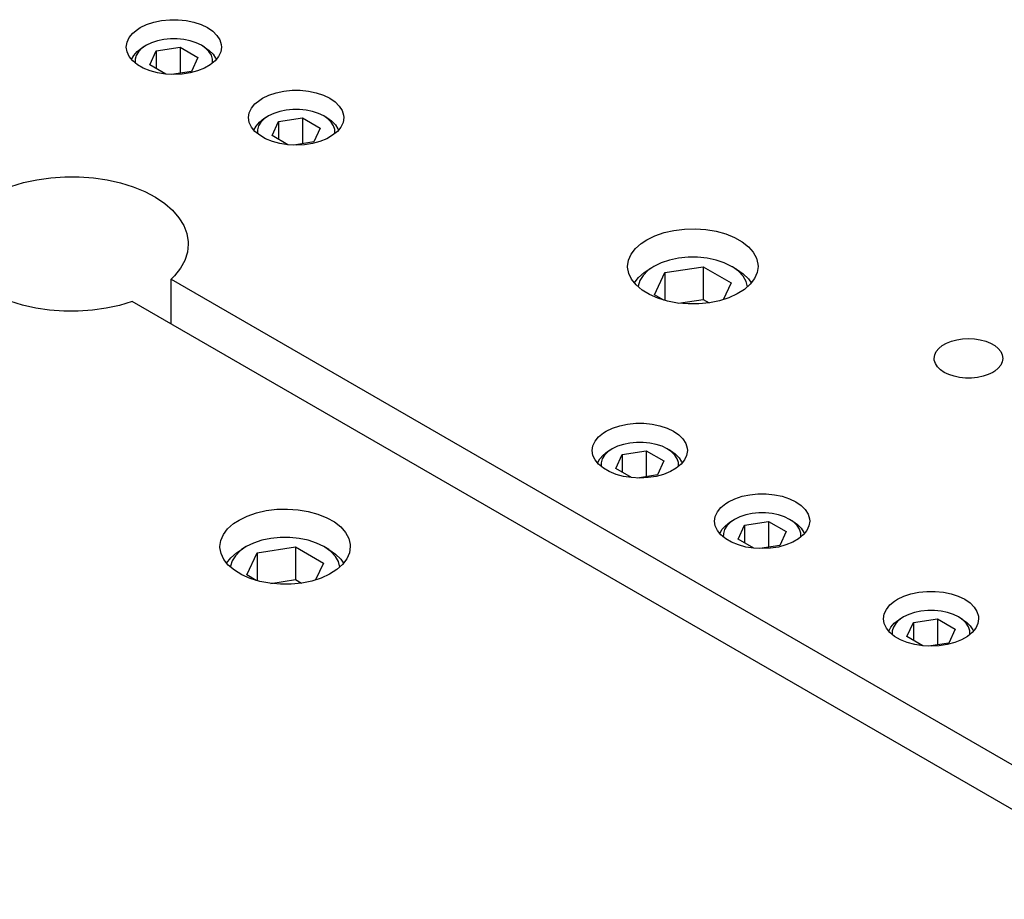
# Model space of a CAD drawing. Header units: inches. Extents: x 3 to 351, y 4 to 271.
# Tile 352 of 530: x 159.68 to 164.16, y 260.27 to 264.28. Entities that reach past the tile are written whole.
import ezdxf

# ---------------------------------------------------------------- set-up
doc = ezdxf.new("R2010")
doc.units = ezdxf.units.IN
doc.header["$LTSCALE"] = 0.5
doc.header["$MEASUREMENT"] = 0
doc.layers.add('DST', color=7, linetype='Continuous')

msp = doc.modelspace()

# ---------------------------------------------------------------- linework, layer by layer
at = {"layer": 'DST', "color": 254, "linetype": 'Continuous'}
for p, q in [((160.2304, 264.2417), (160.2593, 264.2557)), ((160.2593, 264.2557), (160.292, 264.2666)), ((160.292, 264.2666), (160.3275, 264.2741)), ((160.3275, 264.2741), (160.3647, 264.2779)), ((160.3647, 264.2779), (160.4024, 264.2779)), ((160.4024, 264.2779), (160.4396, 264.2741)), ((160.4396, 264.2741), (160.4751, 264.2666)), ((160.4751, 264.2666), (160.5077, 264.2557)), ((160.5077, 264.2557), (160.5367, 264.2417)), ((160.1801, 264.1961), (160.196, 264.2158)), ((160.196, 264.2158), (160.2177, 264.2337)), ((160.2177, 264.2337), (160.2304, 264.2417)), ((160.5367, 264.2417), (160.5609, 264.225)), ((160.5609, 264.225), (160.5798, 264.2062)), ((160.5798, 264.2062), (160.5927, 264.1857)), ((160.167, 264.1533), (160.1703, 264.175)), ((160.1703, 264.175), (160.1801, 264.1961)), ((160.5927, 264.1857), (160.5993, 264.1642)), ((160.5993, 264.1642), (160.6001, 264.1533)), ((160.1703, 264.1316), (160.167, 264.1533)), ((160.1801, 264.1106), (160.1703, 264.1316)), ((160.5968, 264.1316), (160.587, 264.1106)), ((160.6001, 264.1533), (160.5968, 264.1316)), ((160.196, 264.0908), (160.1801, 264.1106)), ((160.2177, 264.073), (160.196, 264.0908)), ((160.2444, 264.0576), (160.2177, 264.073)), ((160.5494, 264.073), (160.5227, 264.0576)), ((160.5711, 264.0908), (160.5494, 264.073)), ((160.587, 264.1106), (160.5711, 264.0908)), ((160.2753, 264.0451), (160.2444, 264.0576)), ((160.3095, 264.0358), (160.2753, 264.0451)), ((160.3459, 264.0302), (160.3095, 264.0358)), ((160.3835, 264.0283), (160.3459, 264.0302)), ((160.4211, 264.0302), (160.3835, 264.0283)), ((160.4576, 264.0358), (160.4211, 264.0302)), ((160.4918, 264.0451), (160.4576, 264.0358)), ((160.5227, 264.0576), (160.4918, 264.0451)), ((160.7872, 263.9203), (160.8161, 263.9343)), ((160.8161, 263.9343), (160.8488, 263.9452)), ((160.8488, 263.9452), (160.8843, 263.9526)), ((160.8843, 263.9526), (160.9214, 263.9564)), ((160.9214, 263.9564), (160.9592, 263.9564)), ((160.9592, 263.9564), (160.9964, 263.9526)), ((160.9964, 263.9526), (161.0318, 263.9452)), ((161.0318, 263.9452), (161.0645, 263.9343)), ((161.0645, 263.9343), (161.0934, 263.9203)), ((160.7368, 263.8746), (160.7528, 263.8944)), ((160.7528, 263.8944), (160.7744, 263.9122)), ((160.7744, 263.9122), (160.7872, 263.9203)), ((161.0934, 263.9203), (161.1177, 263.9036)), ((161.1177, 263.9036), (161.1366, 263.8847)), ((160.7238, 263.8319), (160.7271, 263.8536)), ((160.7271, 263.8536), (160.7368, 263.8746)), ((161.1366, 263.8847), (161.1495, 263.8642)), ((161.1495, 263.8642), (161.156, 263.8428)), ((161.156, 263.8428), (161.1569, 263.8319)), ((160.7271, 263.8102), (160.7238, 263.8319)), ((160.7368, 263.7891), (160.7271, 263.8102)), ((161.1536, 263.8102), (161.1438, 263.7891)), ((161.1569, 263.8319), (161.1536, 263.8102)), ((160.7528, 263.7694), (160.7368, 263.7891)), ((160.7744, 263.7515), (160.7528, 263.7694)), ((161.1278, 263.7694), (161.1062, 263.7515)), ((161.1438, 263.7891), (161.1278, 263.7694)), ((160.8011, 263.7361), (160.7744, 263.7515)), ((160.8321, 263.7236), (160.8011, 263.7361)), ((160.8663, 263.7144), (160.8321, 263.7236)), ((160.9027, 263.7088), (160.8663, 263.7144)), ((160.9403, 263.7069), (160.9027, 263.7088)), ((160.9779, 263.7088), (160.9403, 263.7069)), ((161.0144, 263.7144), (160.9779, 263.7088)), ((161.0486, 263.7236), (161.0144, 263.7144)), ((161.0795, 263.7361), (161.0486, 263.7236)), ((161.1062, 263.7515), (161.0795, 263.7361)), ((159.641, 263.5186), (159.6986, 263.5361)), ((159.6986, 263.5361), (159.7595, 263.5495)), ((159.7595, 263.5495), (159.8228, 263.5585)), ((159.8228, 263.5585), (159.8875, 263.5629)), ((159.8875, 263.5629), (159.9526, 263.5628)), ((159.9526, 263.5628), (160.0173, 263.558)), ((160.0173, 263.558), (160.0804, 263.5487)), ((160.0804, 263.5487), (160.1411, 263.535)), ((160.1411, 263.535), (160.1984, 263.5171)), ((160.1984, 263.5171), (160.2515, 263.4953)), ((160.2515, 263.4953), (160.2996, 263.4699)), ((160.2996, 263.4699), (160.3419, 263.4413)), ((160.3419, 263.4413), (160.3779, 263.41)), ((160.3779, 263.41), (160.4069, 263.3763)), ((160.4069, 263.3763), (160.4286, 263.3408)), ((160.4286, 263.3408), (160.4426, 263.3041)), ((162.5733, 263.2941), (162.6151, 263.3085)), ((162.6151, 263.3085), (162.6604, 263.3188)), ((162.6604, 263.3188), (162.7081, 263.3247)), ((162.7081, 263.3247), (162.7567, 263.326)), ((162.7567, 263.326), (162.8051, 263.3227)), ((162.8051, 263.3227), (162.8518, 263.3148)), ((162.8518, 263.3148), (162.8958, 263.3027)), ((160.4426, 263.3041), (160.4487, 263.2666)), ((160.4487, 263.2666), (160.449, 263.2567)), ((162.511, 263.2593), (162.5362, 263.2759)), ((162.5362, 263.2759), (162.5733, 263.2941)), ((162.8958, 263.3027), (162.9357, 263.2866)), ((162.9357, 263.2866), (162.9705, 263.2669)), ((162.9705, 263.2669), (162.9992, 263.2443)), ((160.445, 263.2192), (160.433, 263.1822)), ((160.449, 263.2567), (160.445, 263.2192)), ((162.4651, 263.21), (162.4846, 263.2357)), ((162.4846, 263.2357), (162.511, 263.2593)), ((162.9992, 263.2443), (163.0212, 263.2192)), ((163.0212, 263.2192), (163.0357, 263.1923)), ((160.433, 263.1822), (160.4133, 263.1463)), ((162.4493, 263.1547), (162.4532, 263.1827)), ((162.4532, 263.1827), (162.4651, 263.21)), ((163.0357, 263.1923), (163.0425, 263.1645)), ((160.4133, 263.1463), (160.3862, 263.1121)), ((162.4493, 263.1509), (162.4493, 263.1547)), ((162.4544, 263.123), (162.4493, 263.1509)), ((163.039, 263.1267), (163.0271, 263.0994)), ((163.043, 263.1547), (163.039, 263.1267)), ((163.0425, 263.1645), (163.043, 263.1547)), ((160.3862, 263.1121), (160.3712, 263.097)), ((160.3712, 263.097), (166.1464, 259.7627)), ((160.3712, 262.8928), (160.3712, 263.097)), ((162.4673, 263.0959), (162.4544, 263.123)), ((162.4877, 263.0703), (162.4673, 263.0959)), ((163.0271, 263.0994), (163.0077, 263.0736)), ((162.515, 263.0471), (162.4877, 263.0703)), ((162.5486, 263.0267), (162.515, 263.0471)), ((162.9812, 263.05), (162.9484, 263.0292)), ((163.0077, 263.0736), (162.9812, 263.05)), ((159.6943, 262.9785), (159.637, 262.9963)), ((160.1944, 262.9949), (160.1368, 262.9773)), ((165.9696, 259.6606), (160.1944, 262.9949)), ((162.5875, 263.0098), (162.5486, 263.0267)), ((162.6306, 262.9968), (162.5875, 263.0098)), ((162.6769, 262.988), (162.6306, 262.9968)), ((162.8676, 262.9983), (162.8216, 262.9889)), ((162.9102, 263.0118), (162.8676, 262.9983)), ((162.9484, 263.0292), (162.9102, 263.0118)), ((159.755, 262.9648), (159.6943, 262.9785)), ((159.8181, 262.9555), (159.755, 262.9648)), ((159.8828, 262.9507), (159.8181, 262.9555)), ((159.9479, 262.9505), (159.8828, 262.9507)), ((160.0126, 262.955), (159.9479, 262.9505)), ((160.0759, 262.9639), (160.0126, 262.955)), ((160.1368, 262.9773), (160.0759, 262.9639)), ((162.725, 262.9837), (162.6769, 262.988)), ((162.7737, 262.984), (162.725, 262.9837)), ((162.8216, 262.9889), (162.7737, 262.984)), ((163.9008, 262.8053), (163.9231, 262.8143)), ((163.9231, 262.8143), (163.9478, 262.821)), ((163.9478, 262.821), (163.9741, 262.8251)), ((163.9741, 262.8251), (164.0012, 262.8264)), ((164.0012, 262.8264), (164.0284, 262.8251)), ((164.0284, 262.8251), (164.0547, 262.821)), ((164.0547, 262.821), (164.0794, 262.8143)), ((164.0794, 262.8143), (164.1017, 262.8053)), ((163.8474, 262.7519), (163.8544, 262.7671)), ((163.8544, 262.7671), (163.8659, 262.7813)), ((163.8659, 262.7813), (163.8815, 262.7942)), ((163.8815, 262.7942), (163.9008, 262.8053)), ((164.1017, 262.8053), (164.1209, 262.7942)), ((164.1209, 262.7942), (164.1366, 262.7813)), ((164.1366, 262.7813), (164.1481, 262.7671)), ((164.1481, 262.7671), (164.1551, 262.7519)), ((163.845, 262.7362), (163.8474, 262.7519)), ((163.8456, 262.7284), (163.845, 262.7362)), ((163.8503, 262.7129), (163.8456, 262.7284)), ((164.1551, 262.7519), (164.1575, 262.7362)), ((164.1575, 262.7362), (164.1551, 262.7206)), ((163.8596, 262.6981), (163.8503, 262.7129)), ((163.8733, 262.6845), (163.8596, 262.6981)), ((163.8908, 262.6724), (163.8733, 262.6845)), ((164.1209, 262.6782), (164.1117, 262.6724)), ((164.1366, 262.6911), (164.1209, 262.6782)), ((164.1481, 262.7054), (164.1366, 262.6911)), ((164.1551, 262.7206), (164.1481, 262.7054)), ((163.9116, 262.6623), (163.8908, 262.6724)), ((163.9352, 262.6545), (163.9116, 262.6623)), ((163.9608, 262.6491), (163.9352, 262.6545)), ((163.9876, 262.6464), (163.9608, 262.6491)), ((164.0149, 262.6464), (163.9876, 262.6464)), ((164.0417, 262.6491), (164.0149, 262.6464)), ((164.0673, 262.6545), (164.0417, 262.6491)), ((164.0909, 262.6623), (164.0673, 262.6545)), ((164.1117, 262.6724), (164.0909, 262.6623)), ((162.3517, 262.4046), (162.3807, 262.4186)), ((162.3807, 262.4186), (162.4134, 262.4295)), ((162.4134, 262.4295), (162.4488, 262.437)), ((162.4488, 262.437), (162.486, 262.4408)), ((162.486, 262.4408), (162.5237, 262.4408)), ((162.5237, 262.4408), (162.5609, 262.437)), ((162.5609, 262.437), (162.5964, 262.4295)), ((162.5964, 262.4295), (162.6291, 262.4186)), ((162.6291, 262.4186), (162.658, 262.4046)), ((162.3014, 262.359), (162.3173, 262.3787)), ((162.3173, 262.3787), (162.339, 262.3966)), ((162.339, 262.3966), (162.3517, 262.4046)), ((162.658, 262.4046), (162.6822, 262.3879)), ((162.6822, 262.3879), (162.7011, 262.3691)), ((162.7011, 262.3691), (162.714, 262.3486)), ((162.2883, 262.3162), (162.2916, 262.3379)), ((162.2916, 262.3379), (162.3014, 262.359)), ((162.714, 262.3486), (162.7206, 262.3271)), ((162.7206, 262.3271), (162.7214, 262.3162)), ((162.2916, 262.2945), (162.2883, 262.3162)), ((162.3014, 262.2735), (162.2916, 262.2945)), ((162.3173, 262.2537), (162.3014, 262.2735)), ((162.7083, 262.2735), (162.6924, 262.2537)), ((162.7181, 262.2945), (162.7083, 262.2735)), ((162.7214, 262.3162), (162.7181, 262.2945)), ((162.339, 262.2359), (162.3173, 262.2537)), ((162.3657, 262.2205), (162.339, 262.2359)), ((162.6707, 262.2359), (162.644, 262.2205)), ((162.6924, 262.2537), (162.6707, 262.2359)), ((162.3966, 262.208), (162.3657, 262.2205)), ((162.4308, 262.1987), (162.3966, 262.208)), ((162.4673, 262.1931), (162.4308, 262.1987)), ((162.5049, 262.1912), (162.4673, 262.1931)), ((162.5425, 262.1931), (162.5049, 262.1912)), ((162.5789, 262.1987), (162.5425, 262.1931)), ((162.6131, 262.208), (162.5789, 262.1987)), ((162.644, 262.2205), (162.6131, 262.208)), ((162.9085, 262.0832), (162.9374, 262.0972)), ((162.9374, 262.0972), (162.9701, 262.1081)), ((162.9701, 262.1081), (163.0056, 262.1155)), ((163.0056, 262.1155), (163.0428, 262.1193)), ((163.0428, 262.1193), (163.0805, 262.1193)), ((163.0805, 262.1193), (163.1177, 262.1155)), ((163.1177, 262.1155), (163.1532, 262.1081)), ((163.1532, 262.1081), (163.1858, 262.0972)), ((163.1858, 262.0972), (163.2148, 262.0832)), ((160.8519, 262.0489), (160.9005, 262.0502)), ((160.9005, 262.0502), (160.9489, 262.0469)), ((162.8582, 262.0375), (162.8741, 262.0573)), ((162.8741, 262.0573), (162.8958, 262.0751)), ((162.8958, 262.0751), (162.9085, 262.0832)), ((163.2148, 262.0832), (163.239, 262.0665)), ((163.239, 262.0665), (163.2579, 262.0476)), ((160.6801, 262.0001), (160.7172, 262.0183)), ((160.7172, 262.0183), (160.759, 262.0327)), ((160.759, 262.0327), (160.8043, 262.043)), ((160.8043, 262.043), (160.8519, 262.0489)), ((160.9489, 262.0469), (160.9957, 262.0391)), ((160.9957, 262.0391), (161.0396, 262.0269)), ((161.0396, 262.0269), (161.0795, 262.0108)), ((161.0795, 262.0108), (161.1143, 261.9912)), ((162.8451, 261.9948), (162.8484, 262.0165)), ((162.8484, 262.0165), (162.8582, 262.0375)), ((163.2579, 262.0476), (163.2708, 262.0271)), ((163.2708, 262.0271), (163.2774, 262.0057)), ((163.2774, 262.0057), (163.2782, 261.9948)), ((160.609, 261.9342), (160.6284, 261.96)), ((160.6284, 261.96), (160.6549, 261.9836)), ((160.6549, 261.9836), (160.6801, 262.0001)), ((161.1143, 261.9912), (161.1431, 261.9685)), ((161.1431, 261.9685), (161.165, 261.9434)), ((162.8484, 261.9731), (162.8451, 261.9948)), ((162.8582, 261.952), (162.8484, 261.9731)), ((163.2749, 261.9731), (163.2651, 261.952)), ((163.2782, 261.9948), (163.2749, 261.9731)), ((160.5971, 261.9069), (160.609, 261.9342)), ((161.165, 261.9434), (161.1796, 261.9166)), ((161.1796, 261.9166), (161.1864, 261.8887)), ((162.8741, 261.9323), (162.8582, 261.952)), ((162.8958, 261.9144), (162.8741, 261.9323)), ((163.2492, 261.9323), (163.2275, 261.9144)), ((163.2651, 261.952), (163.2492, 261.9323)), ((160.5931, 261.8789), (160.5971, 261.9069)), ((160.5932, 261.8752), (160.5931, 261.8789)), ((160.5982, 261.8472), (160.5932, 261.8752)), ((161.1868, 261.8789), (161.1829, 261.8509)), ((161.1864, 261.8887), (161.1868, 261.8789)), ((162.9225, 261.899), (162.8958, 261.9144)), ((162.9534, 261.8865), (162.9225, 261.899)), ((162.9876, 261.8773), (162.9534, 261.8865)), ((163.024, 261.8717), (162.9876, 261.8773)), ((163.0616, 261.8698), (163.024, 261.8717)), ((163.0992, 261.8717), (163.0616, 261.8698)), ((163.1357, 261.8773), (163.0992, 261.8717)), ((163.1699, 261.8865), (163.1357, 261.8773)), ((163.2008, 261.899), (163.1699, 261.8865)), ((163.2275, 261.9144), (163.2008, 261.899)), ((160.6111, 261.8201), (160.5982, 261.8472)), ((161.1829, 261.8509), (161.171, 261.8236)), ((160.6315, 261.7946), (160.6111, 261.8201)), ((160.6589, 261.7713), (160.6315, 261.7946)), ((161.1516, 261.7978), (161.1251, 261.7743)), ((161.171, 261.8236), (161.1516, 261.7978)), ((160.6924, 261.751), (160.6589, 261.7713)), ((160.7313, 261.734), (160.6924, 261.751)), ((161.0541, 261.7361), (161.0114, 261.7225)), ((161.0923, 261.7535), (161.0541, 261.7361)), ((161.1251, 261.7743), (161.0923, 261.7535)), ((160.7745, 261.721), (160.7313, 261.734)), ((160.8207, 261.7122), (160.7745, 261.721)), ((160.8688, 261.7079), (160.8207, 261.7122)), ((160.9175, 261.7082), (160.8688, 261.7079)), ((160.9655, 261.7131), (160.9175, 261.7082)), ((161.0114, 261.7225), (160.9655, 261.7131)), ((163.6776, 261.6392), (163.7065, 261.6532)), ((163.7065, 261.6532), (163.7392, 261.6641)), ((163.7392, 261.6641), (163.7746, 261.6715)), ((163.7746, 261.6715), (163.8118, 261.6753)), ((163.8118, 261.6753), (163.8496, 261.6753)), ((163.8496, 261.6753), (163.8867, 261.6715)), ((163.8867, 261.6715), (163.9222, 261.6641)), ((163.9222, 261.6641), (163.9549, 261.6532)), ((163.9549, 261.6532), (163.9838, 261.6392)), ((163.6272, 261.5935), (163.6432, 261.6133)), ((163.6432, 261.6133), (163.6648, 261.6311)), ((163.6648, 261.6311), (163.6776, 261.6392)), ((163.9838, 261.6392), (164.0081, 261.6225)), ((164.0081, 261.6225), (164.0269, 261.6036)), ((164.0269, 261.6036), (164.0398, 261.5831)), ((163.6142, 261.5508), (163.6174, 261.5725)), ((163.6174, 261.5725), (163.6272, 261.5935)), ((164.0398, 261.5831), (164.0464, 261.5617)), ((164.0464, 261.5617), (164.0472, 261.5508)), ((163.6174, 261.5291), (163.6142, 261.5508)), ((163.6272, 261.508), (163.6174, 261.5291)), ((164.0439, 261.5291), (164.0342, 261.508)), ((164.0472, 261.5508), (164.0439, 261.5291)), ((163.6432, 261.4883), (163.6272, 261.508)), ((163.6648, 261.4704), (163.6432, 261.4883)), ((163.6915, 261.455), (163.6648, 261.4704)), ((163.9966, 261.4704), (163.9699, 261.455)), ((164.0182, 261.4883), (163.9966, 261.4704)), ((164.0342, 261.508), (164.0182, 261.4883)), ((163.7224, 261.4425), (163.6915, 261.455)), ((163.7566, 261.4333), (163.7224, 261.4425)), ((163.7931, 261.4276), (163.7566, 261.4333)), ((163.8307, 261.4257), (163.7931, 261.4276)), ((163.8683, 261.4276), (163.8307, 261.4257)), ((163.9047, 261.4333), (163.8683, 261.4276)), ((163.939, 261.4425), (163.9047, 261.4333)), ((163.9699, 261.455), (163.939, 261.4425))]:
    msp.add_line(p, q, dxfattribs=at)
at = {"layer": 'DST', "color": 132, "linetype": 'Continuous'}
for p, q in [((160.2583, 264.1614), (160.2384, 264.1477)), ((160.2583, 264.1614), (160.2443, 264.1533)), ((160.2819, 264.1728), (160.2583, 264.1614)), ((160.2583, 264.1614), (160.2583, 264.1614)), ((160.3087, 264.1817), (160.2819, 264.1728)), ((160.3377, 264.1878), (160.3087, 264.1817)), ((160.3681, 264.1909), (160.3377, 264.1878)), ((160.399, 264.1909), (160.3681, 264.1909)), ((160.4294, 264.1878), (160.399, 264.1909)), ((160.4584, 264.1817), (160.4294, 264.1878)), ((160.4852, 264.1728), (160.4584, 264.1817)), ((160.5088, 264.1614), (160.4852, 264.1728)), ((160.5227, 264.1533), (160.5088, 264.1614)), ((160.5278, 264.1484), (160.5088, 264.1614)), ((160.1909, 264.0963), (160.2008, 264.1152)), ((160.2008, 264.1152), (160.2163, 264.1329)), ((160.2124, 264.1155), (160.2071, 264.0979)), ((160.223, 264.1323), (160.2124, 264.1155)), ((160.2163, 264.1329), (160.2369, 264.1488)), ((160.2384, 264.1477), (160.223, 264.1323)), ((160.2369, 264.1488), (160.2443, 264.1533)), ((160.2738, 264.072), (160.3032, 264.1354)), ((160.3032, 264.1354), (160.413, 264.1524)), ((160.3032, 264.1354), (160.3032, 264.0551)), ((160.413, 264.1524), (160.4933, 264.106)), ((160.413, 264.1524), (160.413, 264.0347)), ((160.5227, 264.1533), (160.5448, 264.1381)), ((160.5435, 264.1331), (160.5278, 264.1484)), ((160.5543, 264.1164), (160.5435, 264.1331)), ((160.5448, 264.1381), (160.562, 264.121)), ((160.5599, 264.0988), (160.5543, 264.1164)), ((160.562, 264.121), (160.5737, 264.1024)), ((160.2071, 264.0979), (160.2069, 264.081)), ((160.3463, 264.0302), (160.2738, 264.072)), ((160.4933, 264.106), (160.4639, 264.0426)), ((160.5602, 264.081), (160.5599, 264.0988)), ((160.5737, 264.1024), (160.5762, 264.0963)), ((160.4639, 264.0426), (160.3724, 264.0285)), ((160.8387, 263.8514), (160.815, 263.8399)), ((160.8654, 263.8603), (160.8387, 263.8514)), ((160.8945, 263.8664), (160.8654, 263.8603)), ((160.9249, 263.8695), (160.8945, 263.8664)), ((160.9558, 263.8695), (160.9249, 263.8695)), ((160.9862, 263.8664), (160.9558, 263.8695)), ((161.0152, 263.8603), (160.9862, 263.8664)), ((161.0419, 263.8514), (161.0152, 263.8603)), ((161.0656, 263.8399), (161.0419, 263.8514)), ((160.7576, 263.7938), (160.7731, 263.8114)), ((160.7798, 263.8108), (160.7692, 263.794)), ((160.7731, 263.8114), (160.7936, 263.8273)), ((160.7952, 263.8262), (160.7798, 263.8108)), ((160.7936, 263.8273), (160.8011, 263.8319)), ((160.815, 263.8399), (160.7952, 263.8262)), ((160.815, 263.8399), (160.8011, 263.8319)), ((160.815, 263.8399), (160.815, 263.8399)), ((160.8305, 263.7506), (160.86, 263.814)), ((160.86, 263.814), (160.9697, 263.831)), ((160.86, 263.814), (160.86, 263.7336)), ((160.9697, 263.831), (161.0501, 263.7846)), ((160.9697, 263.831), (160.9697, 263.7133)), ((161.0795, 263.8319), (161.0656, 263.8399)), ((161.0846, 263.827), (161.0656, 263.8399)), ((161.0795, 263.8319), (161.1016, 263.8167)), ((161.1002, 263.8116), (161.0846, 263.827)), ((161.111, 263.7949), (161.1002, 263.8116)), ((161.1016, 263.8167), (161.1187, 263.7995)), ((161.1187, 263.7995), (161.1305, 263.7809)), ((160.7477, 263.7748), (160.7576, 263.7938)), ((160.7638, 263.7765), (160.7637, 263.7595)), ((160.7692, 263.794), (160.7638, 263.7765)), ((161.0501, 263.7846), (161.0207, 263.7212)), ((161.1167, 263.7774), (161.111, 263.7949)), ((161.1169, 263.7595), (161.1167, 263.7774)), ((161.1305, 263.7809), (161.133, 263.7748)), ((160.9031, 263.7087), (160.8305, 263.7506)), ((161.0207, 263.7212), (160.9292, 263.707)), ((162.6027, 263.1708), (162.5694, 263.1547)), ((162.6405, 263.1834), (162.6027, 263.1708)), ((162.6814, 263.192), (162.6405, 263.1834)), ((162.7243, 263.1964), (162.6814, 263.192)), ((162.7679, 263.1964), (162.7243, 263.1964)), ((162.8108, 263.192), (162.7679, 263.1964)), ((162.8518, 263.1834), (162.8108, 263.192)), ((162.8895, 263.1708), (162.8518, 263.1834)), ((162.9229, 263.1547), (162.8895, 263.1708)), ((162.4986, 263.1042), (162.5245, 263.1271)), ((162.5413, 263.1354), (162.5196, 263.1136)), ((162.5245, 263.1271), (162.5473, 263.1419)), ((162.5693, 263.1547), (162.5413, 263.1354)), ((162.5693, 263.1547), (162.5473, 263.1419)), ((162.5694, 263.1547), (162.5693, 263.1547)), ((162.5719, 263.0256), (162.6186, 263.1263)), ((162.6186, 263.1263), (162.7928, 263.1532)), ((162.6186, 263.1263), (162.6186, 262.9999)), ((162.7928, 263.1532), (162.9204, 263.0796)), ((162.7928, 263.1532), (162.7928, 263.0046)), ((162.945, 263.1419), (162.9229, 263.1547)), ((162.927, 263.1522), (162.9229, 263.1547)), ((162.9543, 263.1326), (162.927, 263.1522)), ((162.945, 263.1419), (162.9756, 263.121)), ((162.9751, 263.1105), (162.9543, 263.1326)), ((162.4797, 263.0791), (162.4986, 263.1042)), ((162.5046, 263.09), (162.4971, 263.0652)), ((162.5196, 263.1136), (162.5046, 263.09)), ((162.9891, 263.0867), (162.9751, 263.1105)), ((162.9756, 263.121), (162.9996, 263.0974)), ((162.9956, 263.0618), (162.9891, 263.0867)), ((162.9996, 263.0974), (163.0126, 263.0791)), ((162.4971, 263.0652), (162.4966, 263.0618)), ((162.9204, 263.0796), (162.8849, 263.0032)), ((162.6145, 263.0011), (162.5719, 263.0256)), ((162.6814, 262.9874), (162.7928, 263.0046)), ((162.7928, 263.0046), (162.8204, 262.9887)), ((162.3796, 262.3243), (162.3597, 262.3106)), ((162.3796, 262.3243), (162.3657, 262.3162)), ((162.4032, 262.3357), (162.3796, 262.3243)), ((162.3796, 262.3243), (162.3796, 262.3243)), ((162.43, 262.3446), (162.4032, 262.3357)), ((162.459, 262.3507), (162.43, 262.3446)), ((162.4894, 262.3538), (162.459, 262.3507)), ((162.5203, 262.3538), (162.4894, 262.3538)), ((162.5507, 262.3507), (162.5203, 262.3538)), ((162.5797, 262.3446), (162.5507, 262.3507)), ((162.6065, 262.3357), (162.5797, 262.3446)), ((162.6301, 262.3243), (162.6065, 262.3357)), ((162.6441, 262.3162), (162.6301, 262.3243)), ((162.6491, 262.3113), (162.6301, 262.3243)), ((162.3122, 262.2592), (162.3221, 262.2781)), ((162.3221, 262.2781), (162.3376, 262.2958)), ((162.3337, 262.2784), (162.3284, 262.2608)), ((162.3443, 262.2952), (162.3337, 262.2784)), ((162.3376, 262.2958), (162.3582, 262.3117)), ((162.3597, 262.3106), (162.3443, 262.2952)), ((162.3582, 262.3117), (162.3657, 262.3162)), ((162.3951, 262.2349), (162.4245, 262.2983)), ((162.4245, 262.2983), (162.5343, 262.3153)), ((162.4245, 262.2983), (162.4245, 262.218)), ((162.5343, 262.3153), (162.6146, 262.2689)), ((162.5343, 262.3153), (162.5343, 262.1976)), ((162.6441, 262.3162), (162.6661, 262.301)), ((162.6648, 262.296), (162.6491, 262.3113)), ((162.6756, 262.2793), (162.6648, 262.296)), ((162.6661, 262.301), (162.6833, 262.2839)), ((162.6812, 262.2617), (162.6756, 262.2793)), ((162.6833, 262.2839), (162.695, 262.2653)), ((162.3284, 262.2608), (162.3282, 262.2439)), ((162.4676, 262.1931), (162.3951, 262.2349)), ((162.6146, 262.2689), (162.5852, 262.2055)), ((162.6815, 262.2439), (162.6812, 262.2617)), ((162.695, 262.2653), (162.6975, 262.2592)), ((162.5852, 262.2055), (162.4937, 262.1914)), ((162.96, 262.0143), (162.9364, 262.0028)), ((162.9868, 262.0232), (162.96, 262.0143)), ((163.0158, 262.0293), (162.9868, 262.0232)), ((163.0462, 262.0324), (163.0158, 262.0293)), ((163.0771, 262.0324), (163.0462, 262.0324)), ((163.1075, 262.0293), (163.0771, 262.0324)), ((163.1365, 262.0232), (163.1075, 262.0293)), ((163.1633, 262.0143), (163.1365, 262.0232)), ((163.1869, 262.0028), (163.1633, 262.0143)), ((162.8789, 261.9567), (162.8944, 261.9743)), ((162.9011, 261.9737), (162.8905, 261.9569)), ((162.8944, 261.9743), (162.915, 261.9902)), ((162.9165, 261.9891), (162.9011, 261.9737)), ((162.915, 261.9902), (162.9224, 261.9948)), ((162.9364, 262.0028), (162.9165, 261.9891)), ((162.9364, 262.0028), (162.9224, 261.9948)), ((162.9364, 262.0028), (162.9364, 262.0028)), ((162.9519, 261.9135), (162.9813, 261.9769)), ((162.9813, 261.9769), (163.0911, 261.9939)), ((162.9813, 261.9769), (162.9813, 261.8965)), ((163.0911, 261.9939), (163.1714, 261.9475)), ((163.0911, 261.9939), (163.0911, 261.8762)), ((163.2008, 261.9948), (163.1869, 262.0028)), ((163.2059, 261.9899), (163.1869, 262.0028)), ((163.2008, 261.9948), (163.2229, 261.9796)), ((163.2216, 261.9745), (163.2059, 261.9899)), ((163.2324, 261.9578), (163.2216, 261.9745)), ((163.2229, 261.9796), (163.24, 261.9624)), ((163.24, 261.9624), (163.2518, 261.9438)), ((160.8253, 261.9163), (160.7843, 261.9077)), ((160.8682, 261.9206), (160.8253, 261.9163)), ((160.9118, 261.9206), (160.8682, 261.9206)), ((160.9547, 261.9163), (160.9118, 261.9206)), ((160.9956, 261.9077), (160.9547, 261.9163)), ((162.869, 261.9377), (162.8789, 261.9567)), ((162.8851, 261.9394), (162.885, 261.9224)), ((162.8905, 261.9569), (162.8851, 261.9394)), ((163.1714, 261.9475), (163.142, 261.8841)), ((163.238, 261.9403), (163.2324, 261.9578)), ((163.2383, 261.9224), (163.238, 261.9403)), ((163.2518, 261.9438), (163.2543, 261.9377)), ((160.7132, 261.8789), (160.6852, 261.8596)), ((160.7132, 261.8789), (160.6911, 261.8661)), ((160.7466, 261.8951), (160.7132, 261.8789)), ((160.7132, 261.8789), (160.7132, 261.8789)), ((160.7843, 261.9077), (160.7466, 261.8951)), ((160.7624, 261.8505), (160.9367, 261.8775)), ((160.9367, 261.8775), (161.0642, 261.8038)), ((160.9367, 261.8775), (160.9367, 261.7289)), ((161.0334, 261.8951), (160.9956, 261.9077)), ((161.0668, 261.8789), (161.0334, 261.8951)), ((161.0889, 261.8661), (161.0668, 261.8789)), ((161.0709, 261.8765), (161.0668, 261.8789)), ((161.0981, 261.8568), (161.0709, 261.8765)), ((163.0244, 261.8716), (162.9519, 261.9135)), ((163.142, 261.8841), (163.0505, 261.8699)), ((160.6235, 261.8033), (160.6424, 261.8284)), ((160.6424, 261.8284), (160.6684, 261.8513)), ((160.6634, 261.8378), (160.6485, 261.8142)), ((160.6852, 261.8596), (160.6634, 261.8378)), ((160.6684, 261.8513), (160.6911, 261.8661)), ((160.7157, 261.7499), (160.7624, 261.8505)), ((160.7624, 261.8505), (160.7624, 261.7241)), ((161.0889, 261.8661), (161.1194, 261.8452)), ((161.119, 261.8347), (161.0981, 261.8568)), ((161.1329, 261.8109), (161.119, 261.8347)), ((161.1194, 261.8452), (161.1435, 261.8217)), ((160.6409, 261.7894), (160.6405, 261.786)), ((160.6485, 261.8142), (160.6409, 261.7894)), ((161.0642, 261.8038), (161.0288, 261.7274)), ((161.1395, 261.786), (161.1329, 261.8109)), ((161.1435, 261.8217), (161.1564, 261.8033)), ((160.7583, 261.7253), (160.7157, 261.7499)), ((160.8253, 261.7116), (160.9367, 261.7289)), ((160.9367, 261.7289), (160.9642, 261.713)), ((163.7054, 261.5588), (163.6856, 261.5451)), ((163.7054, 261.5588), (163.6915, 261.5508)), ((163.7291, 261.5703), (163.7054, 261.5588)), ((163.7054, 261.5588), (163.7054, 261.5588)), ((163.7558, 261.5792), (163.7291, 261.5703)), ((163.7848, 261.5853), (163.7558, 261.5792)), ((163.8153, 261.5884), (163.7848, 261.5853)), ((163.8461, 261.5884), (163.8153, 261.5884)), ((163.8765, 261.5853), (163.8461, 261.5884)), ((163.9056, 261.5792), (163.8765, 261.5853)), ((163.9323, 261.5703), (163.9056, 261.5792)), ((163.956, 261.5588), (163.9323, 261.5703)), ((163.9699, 261.5508), (163.956, 261.5588)), ((163.9749, 261.5459), (163.956, 261.5588)), ((163.638, 261.4937), (163.648, 261.5127)), ((163.648, 261.5127), (163.6634, 261.5303)), ((163.6596, 261.5129), (163.6542, 261.4954)), ((163.6701, 261.5297), (163.6596, 261.5129)), ((163.6634, 261.5303), (163.684, 261.5462)), ((163.6856, 261.5451), (163.6701, 261.5297)), ((163.684, 261.5462), (163.6915, 261.5508)), ((163.7209, 261.4695), (163.7503, 261.5329)), ((163.7503, 261.5329), (163.8601, 261.5499)), ((163.7503, 261.5329), (163.7503, 261.4525)), ((163.8601, 261.5499), (163.9405, 261.5035)), ((163.8601, 261.5499), (163.8601, 261.4322)), ((163.9699, 261.5508), (163.9919, 261.5356)), ((163.9906, 261.5305), (163.9749, 261.5459)), ((164.0014, 261.5138), (163.9906, 261.5305)), ((163.9919, 261.5356), (164.0091, 261.5184)), ((164.007, 261.4963), (164.0014, 261.5138)), ((164.0091, 261.5184), (164.0208, 261.4998)), ((163.6542, 261.4954), (163.6541, 261.4784)), ((163.7934, 261.4276), (163.7209, 261.4695)), ((163.9405, 261.5035), (163.9111, 261.4401)), ((164.0073, 261.4784), (164.007, 261.4963)), ((164.0208, 261.4998), (164.0234, 261.4937)), ((163.9111, 261.4401), (163.8195, 261.4259))]:
    msp.add_line(p, q, dxfattribs=at)

doc.saveas('drawing.dxf')
